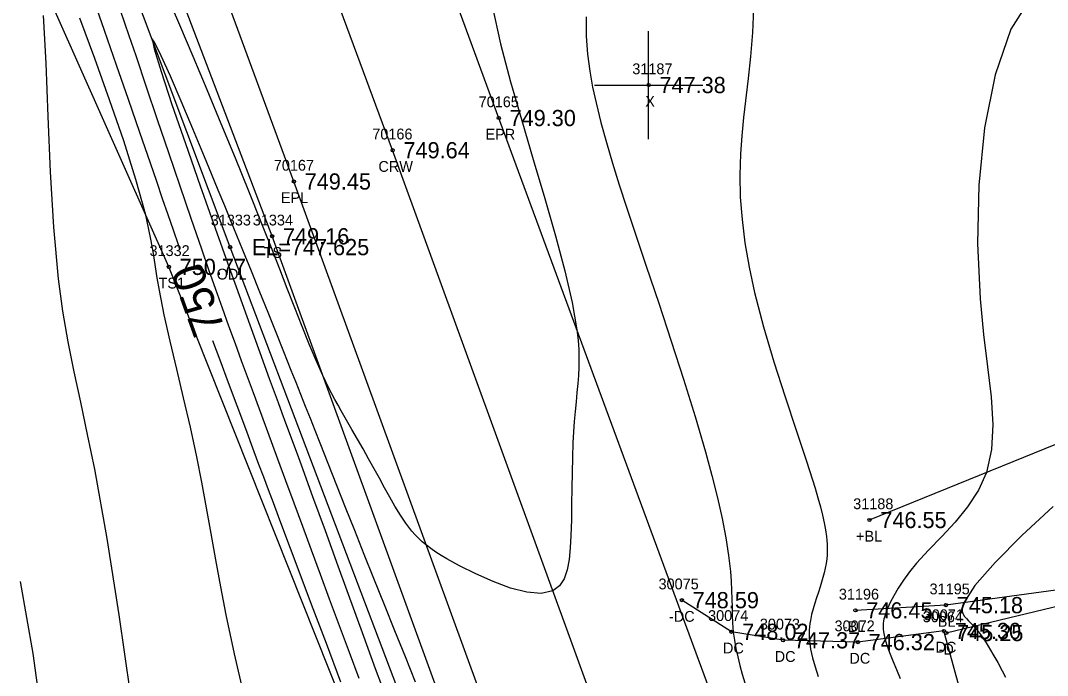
# Model space of a CAD drawing. Extents: x 1376587 to 1378239, y 1000335 to 1003031.
# Drawn here: x 1376699.8 to 1376794.9, y 1002799.3 to 1002859.9 of the extents above; entities that cross this region are included whole.
import ezdxf

# ---------------------------------------------------------------- set-up
doc = ezdxf.new("R2010")
doc.units = 0
for name, color, linetype in [('RD_DTM_BkLn1', 7, 'Continuous'), ('RD_DTM_BkLn2', 7, 'Continuous'), ('RD_DTM_BkLn_txCode', 7, 'Continuous'), ('RD_DTM_Major1', 7, 'Continuous'), ('RD_DTM_Major1_Lbl', 7, 'Continuous'), ('RD_DTM_Minor1', 7, 'Continuous'), ('RD_EX_Conc', 7, 'Continuous'), ('RD_EX_Conc_txCode', 7, 'Continuous'), ('RD_EX_Driveway', 7, 'Continuous'), ('RD_EX_Driveway_txCode', 7, 'Continuous'), ('RD_EX_H2O', 7, 'Continuous'), ('RD_EX_H2O_txCode', 7, 'Continuous'), ('RD_EX_Misc', 7, 'Continuous'), ('RD_EX_Misc_txCode', 7, 'Continuous'), ('RD_EX_Road', 7, 'Continuous'), ('RD_EX_Road_txCode', 7, 'Continuous'), ('RD_EX_TX_Conc_ELEV', 7, 'Continuous'), ('RD_EX_TX_Driveway_ELEV', 7, 'Continuous'), ('RD_EX_TX_H2O_ELEV', 7, 'Continuous'), ('RD_EX_TX_Misc_ELEV', 7, 'Continuous'), ('RD_EX_TX_Road_ELEV', 7, 'Continuous'), ('RD_HC_Survey_ELEV', 7, 'Continuous'), ('RD_HC_Survey_txCode', 7, 'Continuous'), ('RD_SMD_Locator', 7, 'Continuous')]:
    doc.layers.add(name, color=color, linetype=linetype)

msp = doc.modelspace()

# ---------------------------------------------------------------- linework, layer by layer
at = {"layer": 'RD_DTM_BkLn1'}
for points in [[(1376777.121, 1002732.301), (1376776.775, 1002733.821), (1376754.908, 1002791.106), (1376734.245, 1002847.871), (1376712.479, 1002906.611), (1376690.983, 1002965.022), (1376668.656, 1003026.023)], [(1376778.381, 1002813.662), (1376801.846, 1002823.218), (1376823.099, 1002833.674), (1376839.47, 1002851.213)], [(1376861.268, 1002830.887), (1376841.055, 1002817.567), (1376809.881, 1002809.112), (1376785.45, 1002805.784), (1376777.077, 1002805.3)]]:
    msp.add_lwpolyline(points, dxfattribs=at)
at = {"layer": 'RD_DTM_BkLn2'}
for points in [[(1376885.612, 1002428.977), (1376889.779, 1002434.68), (1376874.693, 1002468.745), (1376852.186, 1002514.329), (1376831.795, 1002561.56), (1376809.955, 1002613.347), (1376792.968, 1002652.804), (1376775.328, 1002700.183), (1376756.387, 1002747.207), (1376739.797, 1002794.066), (1376723.095, 1002839.909), (1376704.947, 1002887.539), (1376687.765, 1002934.36), (1376670.41, 1002980.848)], [(1376885.61, 1002428.968), (1376881.3, 1002430.181), (1376863.125, 1002464.593), (1376838.707, 1002510.163), (1376821.819, 1002559.181), (1376802.886, 1002607.61), (1376786.807, 1002643.277), (1376765.505, 1002696.104), (1376748.394, 1002745.623), (1376732.066, 1002790.52), (1376713.537, 1002837.08), (1376692.706, 1002883.805), (1376675.418, 1002930.221), (1376657.289, 1002975.676)]]:
    msp.add_lwpolyline(points, dxfattribs=at)
at = {"layer": 'RD_DTM_Major1'}
for points in [[(1376699.767, 1002881.831), (1376700.235, 1002880.442), (1376700.715, 1002879.022), (1376701.825, 1002875.739), (1376702.468, 1002873.835), (1376703.142, 1002871.843), (1376703.85, 1002869.757), (1376704.594, 1002867.572), (1376705.377, 1002865.284), (1376706.443, 1002862.185), (1376707.55, 1002858.983), (1376708.668, 1002855.756), (1376709.768, 1002852.582), (1376710.821, 1002849.541), (1376711.797, 1002846.71), (1376712.382, 1002845.008), (1376712.927, 1002843.414), (1376713.44, 1002841.916), (1376713.926, 1002840.498), (1376714.392, 1002839.147), (1376714.532, 1002838.744)], [(1376717.578, 1002830.275), (1376718.244, 1002828.477), (1376719.021, 1002826.39), (1376719.816, 1002824.259), (1376720.616, 1002822.12), (1376721.405, 1002820.008), (1376721.842, 1002818.836), (1376722.278, 1002817.668), (1376722.719, 1002816.485), (1376723.173, 1002815.272), (1376723.645, 1002814.01), (1376724.143, 1002812.683), (1376725.373, 1002809.417), (1376726.705, 1002805.889), (1376728.078, 1002802.258), (1376729.43, 1002798.684)], [(1376795.366, 1002814.904), (1376792.474, 1002812.239), (1376789.995, 1002809.739), (1376788.137, 1002807.598), (1376787.106, 1002806.01), (1376787.041, 1002805.848), (1376786.994, 1002805.699), (1376786.964, 1002805.56), (1376786.949, 1002805.432), (1376786.949, 1002805.311), (1376786.963, 1002805.198), (1376787.038, 1002804.963), (1376787.168, 1002804.746), (1376787.343, 1002804.535), (1376787.553, 1002804.318), (1376787.788, 1002804.084), (1376788.04, 1002803.821), (1376788.473, 1002803.301), (1376788.917, 1002802.689), (1376789.364, 1002802.003), (1376789.809, 1002801.263), (1376790.244, 1002800.488), (1376790.661, 1002799.696), (1376790.954, 1002799.11)]]:
    msp.add_lwpolyline(points, dxfattribs=at)
at = {"layer": 'RD_DTM_Minor1'}
for points in [[(1376767.773, 1002863.963), (1376767.536, 1002858.751), (1376767.355, 1002856.531), (1376767.146, 1002854.51), (1376766.723, 1002850.887), (1376766.55, 1002849.197), (1376766.428, 1002847.531), (1376766.373, 1002845.553), (1376766.422, 1002843.531), (1376766.579, 1002841.45), (1376766.849, 1002839.295), (1376767.236, 1002837.052), (1376767.746, 1002834.704), (1376768.573, 1002831.537), (1376769.537, 1002828.284), (1376770.568, 1002825.055), (1376771.593, 1002821.96), (1376772.541, 1002819.107), (1376773.34, 1002816.607), (1376773.609, 1002815.706), (1376773.842, 1002814.877), (1376774.038, 1002814.114), (1376774.197, 1002813.409), (1376774.32, 1002812.756), (1376774.407, 1002812.15), (1376774.444, 1002811.776), (1376774.467, 1002811.416), (1376774.476, 1002811.069), (1376774.472, 1002810.732), (1376774.454, 1002810.404), (1376774.425, 1002810.083), (1376774.364, 1002809.639), (1376774.284, 1002809.202), (1376774.186, 1002808.77), (1376774.073, 1002808.341), (1376773.947, 1002807.913), (1376773.812, 1002807.484), (1376773.645, 1002806.981), (1376773.476, 1002806.473), (1376773.31, 1002805.96), (1376773.155, 1002805.44), (1376773.019, 1002804.912), (1376772.908, 1002804.375), (1376772.86, 1002804.077), (1376772.824, 1002803.775), (1376772.801, 1002803.465), (1376772.791, 1002803.147), (1376772.798, 1002802.817), (1376772.822, 1002802.474), (1376772.929, 1002801.724), (1376773.105, 1002800.918), (1376773.339, 1002800.064), (1376773.621, 1002799.171)], [(1376708.616, 1002862.038), (1376709.831, 1002858.484), (1376710.466, 1002856.619), (1376711.444, 1002853.735), (1376712.462, 1002850.722), (1376713.501, 1002847.648), (1376714.541, 1002844.582), (1376715.562, 1002841.591), (1376716.544, 1002838.743), (1376717.209, 1002836.838), (1376717.849, 1002835.026), (1376718.467, 1002833.292), (1376719.068, 1002831.622), (1376719.657, 1002830.001), (1376720.238, 1002828.415), (1376720.786, 1002826.927), (1376721.334, 1002825.444), (1376721.886, 1002823.955), (1376723.016, 1002820.909), (1376723.601, 1002819.327), (1376724.341, 1002817.318), (1376725.107, 1002815.236), (1376725.895, 1002813.089), (1376726.704, 1002810.89), (1376727.531, 1002808.646), (1376728.375, 1002806.37), (1376729.292, 1002803.907), (1376730.209, 1002801.449), (1376731.112, 1002799.026)], [(1376793.477, 1002862.25), (1376791.471, 1002859.062), (1376790.005, 1002854.852), (1376789.032, 1002849.936), (1376788.507, 1002844.63), (1376788.382, 1002839.249), (1376788.612, 1002834.108), (1376788.94, 1002830.835), (1376789.313, 1002827.818), (1376789.628, 1002825.044), (1376789.784, 1002822.502), (1376789.677, 1002820.182), (1376789.205, 1002818.07), (1376788.459, 1002816.419), (1376787.461, 1002814.893), (1376786.3, 1002813.475), (1376785.067, 1002812.145), (1376783.85, 1002810.885), (1376782.74, 1002809.676), (1376782.083, 1002808.871), (1376781.515, 1002808.092), (1376781.03, 1002807.351), (1376780.626, 1002806.66), (1376780.299, 1002806.029), (1376780.044, 1002805.471), (1376779.955, 1002805.256), (1376779.879, 1002805.054), (1376779.814, 1002804.862), (1376779.761, 1002804.679), (1376779.717, 1002804.501), (1376779.683, 1002804.328), (1376779.65, 1002804.082), (1376779.637, 1002803.834), (1376779.644, 1002803.576), (1376779.674, 1002803.303), (1376779.726, 1002803.01), (1376779.803, 1002802.69), (1376779.989, 1002802.078), (1376780.236, 1002801.389), (1376780.532, 1002800.636), (1376780.863, 1002799.836), (1376781.218, 1002799.003)], [(1376743.463, 1002861.229), (1376744.237, 1002857.709), (1376745.164, 1002854.184), (1376746.189, 1002850.627), (1376747.261, 1002847.003), (1376748.318, 1002843.412), (1376749.305, 1002839.95), (1376750.167, 1002836.709), (1376750.849, 1002833.783), (1376751.296, 1002831.266), (1376751.408, 1002830.288), (1376751.469, 1002829.394), (1376751.489, 1002828.566), (1376751.475, 1002827.785), (1376751.436, 1002827.035), (1376751.379, 1002826.296), (1376751.304, 1002825.446), (1376751.221, 1002824.579), (1376751.137, 1002823.689), (1376751.057, 1002822.766), (1376750.985, 1002821.804), (1376750.927, 1002820.794), (1376750.877, 1002819.45), (1376750.848, 1002818.042), (1376750.828, 1002816.593), (1376750.811, 1002815.126), (1376750.786, 1002813.664), (1376750.744, 1002812.232), (1376750.685, 1002811.087), (1376750.579, 1002810.013), (1376750.396, 1002809.043), (1376750.105, 1002808.213), (1376749.678, 1002807.557), (1376749.083, 1002807.108), (1376748.004, 1002806.866), (1376746.662, 1002806.978), (1376745.145, 1002807.368), (1376743.541, 1002807.959), (1376741.937, 1002808.673), (1376740.422, 1002809.434), (1376739.829, 1002809.752), (1376739.267, 1002810.067), (1376738.74, 1002810.38), (1376738.246, 1002810.694), (1376737.787, 1002811.01), (1376737.365, 1002811.332), (1376736.992, 1002811.647), (1376736.649, 1002811.97), (1376736.331, 1002812.301), (1376736.033, 1002812.643), (1376735.75, 1002812.996), (1376735.479, 1002813.362), (1376734.961, 1002814.122), (1376734.462, 1002814.927), (1376733.975, 1002815.768), (1376733.495, 1002816.634), (1376733.015, 1002817.518), (1376732.53, 1002818.408), (1376732.021, 1002819.321), (1376731.506, 1002820.23), (1376730.989, 1002821.131), (1376730.475, 1002822.024), (1376729.971, 1002822.904), (1376729.48, 1002823.771), (1376729.193, 1002824.286), (1376728.91, 1002824.803), (1376728.631, 1002825.329), (1376728.352, 1002825.869), (1376728.072, 1002826.432), (1376727.789, 1002827.025), (1376727.166, 1002828.41), (1376726.523, 1002829.936), (1376725.861, 1002831.574), (1376725.183, 1002833.296), (1376724.494, 1002835.075), (1376723.795, 1002836.882), (1376723.523, 1002837.581), (1376723.249, 1002838.285), (1376722.971, 1002838.996), (1376722.393, 1002840.459), (1376722.091, 1002841.219), (1376720.942, 1002844.077), (1376719.694, 1002847.136), (1376718.39, 1002850.3), (1376717.072, 1002853.469), (1376715.782, 1002856.546), (1376714.563, 1002859.433), (1376713.885, 1002861.026)], [(1376701.896, 1002860.348), (1376702.146, 1002855.92), (1376702.343, 1002851.002), (1376702.553, 1002845.861), (1376702.842, 1002840.766), (1376703.275, 1002835.986), (1376703.686, 1002832.978), (1376704.18, 1002830.14), (1376704.739, 1002827.367), (1376705.347, 1002824.548), (1376705.987, 1002821.579), (1376706.642, 1002818.351), (1376707.779, 1002811.957), (1376708.89, 1002804.896), (1376709.957, 1002797.615)], [(1376705.264, 1002860.109), (1376706.638, 1002856.391), (1376708.023, 1002852.55), (1376709.327, 1002848.76), (1376710.46, 1002845.195), (1376711.331, 1002842.027), (1376711.632, 1002840.705), (1376711.873, 1002839.479), (1376712.073, 1002838.317), (1376712.432, 1002836.058), (1376712.631, 1002834.896), (1376713.079, 1002832.633), (1376713.622, 1002830.195), (1376714.227, 1002827.623), (1376714.862, 1002824.957), (1376715.493, 1002822.236), (1376716.088, 1002819.501), (1376716.554, 1002817.151), (1376716.989, 1002814.797), (1376717.413, 1002812.416), (1376717.845, 1002809.986), (1376718.306, 1002807.483), (1376718.816, 1002804.885), (1376719.587, 1002801.275), (1376720.434, 1002797.541)], [(1376752.149, 1002860.221), (1376752.171, 1002858.411), (1376752.289, 1002856.747), (1376752.489, 1002855.192), (1376752.755, 1002853.706), (1376753.073, 1002852.251), (1376753.525, 1002850.432), (1376754.034, 1002848.579), (1376754.6, 1002846.67), (1376755.223, 1002844.682), (1376755.902, 1002842.592), (1376756.637, 1002840.379), (1376757.722, 1002837.143), (1376758.868, 1002833.723), (1376760.032, 1002830.206), (1376761.17, 1002826.681), (1376762.239, 1002823.235), (1376763.197, 1002819.957), (1376763.79, 1002817.769), (1376764.302, 1002815.714), (1376764.733, 1002813.795), (1376765.079, 1002812.015), (1376765.34, 1002810.378), (1376765.513, 1002808.886), (1376765.58, 1002807.988), (1376765.62, 1002807.146), (1376765.641, 1002806.349), (1376765.655, 1002805.589), (1376765.672, 1002804.856), (1376765.703, 1002804.143), (1376765.711, 1002804), (1376765.721, 1002803.858), (1376765.732, 1002803.716), (1376765.744, 1002803.573), (1376765.758, 1002803.43), (1376765.773, 1002803.287), (1376765.874, 1002802.539), (1376766.013, 1002801.776), (1376766.184, 1002800.998), (1376766.382, 1002800.21), (1376766.603, 1002799.414), (1376766.842, 1002798.612)], [(1376736.368, 1002798.654), (1376735.42, 1002801), (1376734.456, 1002803.398), (1376733.485, 1002805.819), (1376732.519, 1002808.236), (1376731.625, 1002810.48), (1376730.749, 1002812.681), (1376729.897, 1002814.825), (1376728.287, 1002818.882), (1376727.539, 1002820.767), (1376727.077, 1002821.932), (1376726.629, 1002823.061), (1376726.189, 1002824.169), (1376725.752, 1002825.268), (1376725.312, 1002826.372), (1376724.865, 1002827.493), (1376724.174, 1002829.222), (1376723.457, 1002831.012), (1376722.716, 1002832.856), (1376721.955, 1002834.745), (1376721.175, 1002836.673), (1376720.381, 1002838.631), (1376719.834, 1002839.975), (1376719.277, 1002841.34), (1376718.703, 1002842.741), (1376718.108, 1002844.187), (1376717.486, 1002845.692), (1376716.831, 1002847.268), (1376715.757, 1002849.839), (1376714.676, 1002852.394), (1376713.673, 1002854.719), (1376712.832, 1002856.6), (1376712.238, 1002857.82), (1376711.974, 1002858.167), (1376712.161, 1002857.262), (1376712.817, 1002855.139), (1376713.824, 1002852.107), (1376715.069, 1002848.478), (1376716.437, 1002844.561), (1376717.813, 1002840.668), (1376718.959, 1002837.448), (1376720.028, 1002834.469), (1376721.025, 1002831.71), (1376721.955, 1002829.148), (1376722.826, 1002826.764), (1376723.643, 1002824.536), (1376723.995, 1002823.581), (1376724.341, 1002822.64), (1376725.394, 1002819.775), (1376725.765, 1002818.763), (1376726.833, 1002815.848), (1376727.986, 1002812.692), (1376729.184, 1002809.41), (1376731.553, 1002802.912), (1376732.643, 1002799.922), (1376733.199, 1002798.396)], [(1376699.78, 1002807.986), (1376700.953, 1002801.301), (1376701.882, 1002794.562), (1376702.439, 1002788.099), (1376702.495, 1002782.238), (1376702.241, 1002779.154), (1376701.755, 1002776.311), (1376701.029, 1002773.626), (1376700.051, 1002771.01), (1376698.812, 1002768.38)]]:
    msp.add_lwpolyline(points, dxfattribs=at)
at = {"layer": 'RD_EX_Conc'}
msp.add_lwpolyline([(1376769.773, 1002782.365), (1376770.212, 1002786.322), (1376772.687, 1002788.578), (1376779, 1002792.524), (1376787.606, 1002794.853), (1376785.273, 1002803.394), (1376777.3, 1002802.368), (1376770.386, 1002802.532), (1376765.597, 1002803.316), (1376761.01, 1002806.244)], dxfattribs=at)
at = {"layer": 'RD_EX_Driveway'}
msp.add_lwpolyline([(1376867.236, 1002833.08), (1376841.055, 1002817.567), (1376824.956, 1002812.704), (1376785.489, 1002803.207)], dxfattribs=at)
at = {"layer": 'RD_EX_H2O'}
msp.add_lwpolyline([(1376884.041, 1002432.097), (1376867.958, 1002466.268), (1376845.473, 1002511.575), (1376827.215, 1002560.377), (1376806.483, 1002611.175), (1376788.408, 1002651.649), (1376772.823, 1002694.383), (1376753.279, 1002747.214), (1376736.654, 1002792.885), (1376719.204, 1002838.909), (1376701.081, 1002887.179), (1376684.577, 1002932.846), (1376667.201, 1002979.872)], dxfattribs=at)
at = {"layer": 'RD_EX_Misc'}
for p, q in [((1376757.94, 1002848.9), (1376757.94, 1002858.9)), ((1376752.94, 1002853.9), (1376762.94, 1002853.9))]:
    msp.add_line(p, q, dxfattribs=at)
at = {"layer": 'RD_EX_Road'}
for points in [[(1376786.564, 1002736.458), (1376786.096, 1002737.56), (1376764.686, 1002794.995), (1376744.066, 1002850.85), (1376722.323, 1002910.048), (1376701.332, 1002967.349), (1376678.413, 1003028.916)], [(1376768.457, 1002728.838), (1376767.881, 1002730.045), (1376746.195, 1002787.097), (1376725.105, 1002844.978), (1376703.802, 1002902.776), (1376682.094, 1002961.906), (1376659.76, 1003022.669)]]:
    msp.add_lwpolyline(points, dxfattribs=at)
at = {"layer": 'RD_SMD_Locator'}
for centre in [(1376757.94, 1002853.9), (1376744.066, 1002850.85), (1376734.245, 1002847.871), (1376725.105, 1002844.978), (1376723.095, 1002839.909), (1376719.204, 1002838.909), (1376713.537, 1002837.08), (1376778.381, 1002813.662), (1376761.01, 1002806.244), (1376785.45, 1002805.784), (1376777.077, 1002805.3), (1376765.597, 1002803.316), (1376785.273, 1002803.394), (1376785.489, 1002803.207), (1376770.386, 1002802.532), (1376777.3, 1002802.368)]:
    msp.add_circle(centre, 0.15, dxfattribs=at)

# ---------------------------------------------------------------- texts
at = {"layer": 'RD_DTM_BkLn_txCode'}
for s, p in [('31334', (1376721.3, 1002840.909)), ('31332', (1376711.742, 1002838.08)), ('TS', (1376722.3, 1002837.909)), ('TS1', (1376712.576, 1002835.08)), ('31188', (1376776.869, 1002814.662)), ('+BL', (1376777.137, 1002811.662)), ('31195', (1376783.938, 1002806.784)), ('31196', (1376775.542, 1002806.3)), ('BL', (1376784.694, 1002803.784)), ('-BL', (1376775.912, 1002803.3))]:
    msp.add_text(s, height=1, dxfattribs=at).set_placement(p)
at = {"layer": 'RD_DTM_Major1_Lbl'}
msp.add_text('750', height=3, rotation=109.78051, dxfattribs=at).set_placement((1376718.762, 1002831.341))
at = {"layer": 'RD_EX_Conc_txCode'}
for s, p in [('30075', (1376758.853, 1002807.244)), ('-DC', (1376759.821, 1002804.244)), ('30074', (1376763.44, 1002804.316)), ('30071', (1376783.399, 1002804.394)), ('30073', (1376768.229, 1002803.532)), ('30072', (1376775.143, 1002803.368)), ('DC', (1376764.817, 1002801.316)), ('DC', (1376784.493, 1002801.394)), ('DC', (1376769.606, 1002800.532)), ('DC', (1376776.52, 1002800.368))]:
    msp.add_text(s, height=1, dxfattribs=at).set_placement(p)
at = {"layer": 'RD_EX_Driveway_txCode'}
for s, p in [('30064', (1376783.308, 1002804.207)), ('-D', (1376784.772, 1002801.207))]:
    msp.add_text(s, height=1, dxfattribs=at).set_placement(p)
at = {"layer": 'RD_EX_H2O_txCode'}
for s, p in [('31333', (1376717.409, 1002840.909)), ('ODL', (1376717.96, 1002835.909))]:
    msp.add_text(s, height=1, dxfattribs=at).set_placement(p)
at = {"layer": 'RD_EX_Misc_txCode'}
for s, p in [('31187', (1376756.428, 1002854.9)), ('X', (1376757.625, 1002851.9))]:
    msp.add_text(s, height=1, dxfattribs=at).set_placement(p)
at = {"layer": 'RD_EX_Road_txCode'}
for s, p in [('70165', (1376742.208, 1002851.85)), ('EPR', (1376742.838, 1002848.85)), ('70167', (1376723.247, 1002845.978)), ('EPL', (1376723.9, 1002842.978))]:
    msp.add_text(s, height=1, dxfattribs=at).set_placement(p)
at = {"layer": 'RD_EX_TX_Conc_ELEV'}
for s, p in [('748.59', (1376762.01, 1002805.494)), ('748.02', (1376766.597, 1002802.566)), ('745.30', (1376786.273, 1002802.644)), ('747.37', (1376771.386, 1002801.782)), ('746.32', (1376778.3, 1002801.618))]:
    msp.add_text(s, height=1.5, dxfattribs=at).set_placement(p)
at = {"layer": 'RD_EX_TX_Driveway_ELEV'}
msp.add_text('745.25', height=1.5, dxfattribs=at).set_placement((1376786.489, 1002802.457))
at = {"layer": 'RD_EX_TX_H2O_ELEV'}
msp.add_text('EL=747.625', height=1.5, dxfattribs=at).set_placement((1376721.204, 1002838.159))
at = {"layer": 'RD_EX_TX_Misc_ELEV'}
for s, p in [('747.38', (1376758.94, 1002853.15)), ('749.16', (1376724.095, 1002839.159)), ('750.77', (1376714.537, 1002836.33)), ('746.55', (1376779.381, 1002812.912)), ('746.45', (1376778.077, 1002804.55)), ('745.18', (1376786.45, 1002805.034))]:
    msp.add_text(s, height=1.5, dxfattribs=at).set_placement(p)
at = {"layer": 'RD_EX_TX_Road_ELEV'}
for s, p in [('749.30', (1376745.066, 1002850.1)), ('749.45', (1376726.105, 1002844.228))]:
    msp.add_text(s, height=1.5, dxfattribs=at).set_placement(p)
at = {"layer": 'RD_HC_Survey_ELEV'}
msp.add_text('749.64', height=1.5, dxfattribs=at).set_placement((1376735.245, 1002847.121))
at = {"layer": 'RD_HC_Survey_txCode'}
for s, p in [('70166', (1376732.363, 1002848.871)), ('CRW', (1376732.93, 1002845.871))]:
    msp.add_text(s, height=1, dxfattribs=at).set_placement(p)

doc.saveas('drawing.dxf')
